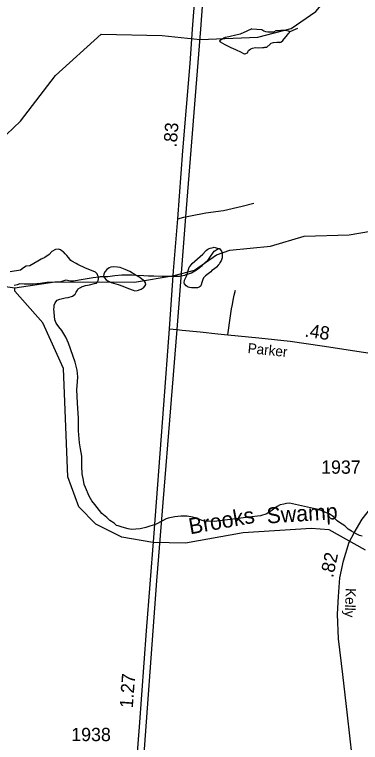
# Model space of a CAD drawing. Extents: x 2206922 to 2357709, y 510027 to 673830.
# Drawn here: x 2285056 to 2288307, y 540656 to 547499 of the extents above; entities that cross this region are included whole.
import ezdxf

# ---------------------------------------------------------------- set-up
doc = ezdxf.new("R2010")
doc.units = 0
for name, color, linetype in [('Exist Hydrographic Creek Single Shore', 7, 'Continuous'), ('Exist Hydrographic Creek Single Shore Label', 7, 'Continuous'), ('Exist Hydrographic Misc Water Feature', 7, 'Continuous'), ('Exist Railroad Mainline', 7, 'Continuous'), ('Exist Road Non-System Type 51', 7, 'Continuous'), ('Exist Road Secondary Mileage Hundredths English Label', 7, 'Continuous'), ('Exist Road Secondary Type 51 Attributed', 7, 'Continuous'), ('Exist Road Secondary Type 51 Label', 7, 'Continuous'), ('Exist Road Secondary Type 51 Number Label', 7, 'Continuous')]:
    doc.layers.add(name, color=color, linetype=linetype)

msp = doc.modelspace()

# ---------------------------------------------------------------- linework, layer by layer
at = {"layer": 'Exist Hydrographic Creek Single Shore'}
for points in [[(2283219.9, 544774.8), (2283520.9, 544650.7), (2284085.8, 544741), (2284633.9, 544920.2), (2284874.9, 544954.7), (2285059, 544931.3)], [(2288355, 542464.3), (2288012, 542654.8), (2287845, 542668), (2287204, 542628.5), (2286663.9, 542531.1), (2286354.9, 542537.3), (2286064, 542585.8), (2285821, 542708.8), (2285661, 542872.7), (2285557.9, 543153.6), (2285515.9, 544171.1), (2285319.8, 544601.4), (2285059, 544898.5), (2285059, 544931.3)]]:
    msp.add_lwpolyline(points, dxfattribs=at)
at = {"layer": 'Exist Hydrographic Misc Water Feature'}
for points in [[(2287657, 547368), (2287888.9, 547527.3), (2288112, 547798.3), (2288553.9, 548576.5), (2288759, 548877.4), (2288832, 549128.4), (2289086, 549572.5), (2289357.9, 549858.9)], [(2285059, 544931.3), (2285433, 544986), (2286182.9, 544984), (2286556.9, 545045.4), (2286748, 545097.3), (2286954.9, 545240.7), (2287079, 545284.1), (2287462, 545322.3), (2287778, 545417.6), (2288202, 545428.6), (2288402, 545464), (2288749.9, 545607.9), (2288998, 545819.3), (2289176, 546386.4), (2289299.9, 546521.6), (2289672.1, 546809.3), (2289769.9, 547017.1), (2289834, 547235.6), (2290015.9, 547395.9)], [(2283219.9, 544774.8), (2283333.9, 545031.7), (2283556, 545342), (2283836.9, 545595.5), (2284216.8, 545840.3), (2284714.9, 546122.1), (2285110.9, 546497.9), (2285440, 546927.4), (2285869, 547315.6), (2286443.9, 547304), (2286801.9, 547264), (2287343.9, 547285.8), (2287657, 547368)], [(2287286.1, 547366.6), (2287240.3, 547342.3), (2287176.6, 547313.8), (2287122.6, 547301.2), (2287094.8, 547294.9), (2287070.8, 547290.8), (2287034.9, 547282.4), (2287022.8, 547276.1), (2287004.9, 547266.2), (2286991.2, 547259.8), (2286983.4, 547253.7), (2286989.4, 547243.9), (2287031.6, 547216.4), (2287089.4, 547189), (2287132.1, 547171.3), (2287186.4, 547145.7), (2287208.4, 547131.8), (2287218.2, 547130.3), (2287224.1, 547130.2), (2287230.1, 547132.2), (2287244, 547140.2), (2287250, 547150.3), (2287255.9, 547162.4), (2287277.9, 547176.5), (2287291.6, 547185), (2287322, 547188.9), (2287345.5, 547185.3), (2287385.3, 547189.5), (2287401.5, 547189.9), (2287409.5, 547191.9), (2287427.3, 547192), (2287457.1, 547222.4), (2287469.2, 547230.4), (2287488.9, 547236.7), (2287522.7, 547239), (2287545, 547239.3), (2287551, 547237.1), (2287558.8, 547241.2), (2287578.7, 547255.7), (2287620.1, 547307.8), (2287630.1, 547320), (2287636.3, 547328.1), (2287640.4, 547329.9), (2287641.8, 547335.8)], [(2287286.1, 547366.6), (2287380, 547359.4), (2287399.9, 547347.9), (2287414, 547341.7), (2287436, 547338), (2287462.4, 547338), (2287478.2, 547338.5), (2287492.1, 547338.5), (2287513.9, 547349), (2287537.7, 547349), (2287560.2, 547351.3), (2287584, 547353.4), (2287605.7, 547351.7), (2287636.1, 547341.9), (2287641.8, 547335.8)], [(2287641.8, 547335.8), (2287675.9, 547352.1), (2287697.8, 547360.6), (2287719.8, 547370.6)], [(2285848.7, 545030.5), (2285842.7, 545038.3), (2285830.6, 545062.4), (2285816.3, 545078.4), (2285761.9, 545099.5), (2285721.9, 545115.2), (2285649.8, 545150.5), (2285633.6, 545160.6), (2285593.4, 545180), (2285583.3, 545188.1), (2285563.2, 545215.8), (2285547, 545233.6), (2285530.4, 545251.5), (2285514.6, 545269.3), (2285504.2, 545275), (2285486.1, 545289.1), (2285468.5, 545292.9), (2285440.4, 545290.6), (2285406.8, 545272.2), (2285380.9, 545244.1), (2285341.4, 545215.6), (2285307.1, 545199.2), (2285275.7, 545181.3), (2285237.4, 545158.6), (2285200.1, 545138.3), (2285166.2, 545134.1), (2285138.4, 545119.6), (2285110.5, 545097.5), (2285012.9, 545080.6)], [(2286971.5, 545300.9), (2286981.4, 545299), (2286989.4, 545290.9), (2286999.6, 545275.2), (2287003.9, 545265.2), (2287008, 545247.2), (2287006.4, 545211.3), (2286998.6, 545184.9), (2286986.5, 545168.9), (2286980.7, 545155.2), (2286971.1, 545144.9), (2286954.9, 545125), (2286935.2, 545110.5), (2286909.6, 545092.5), (2286899.3, 545082.3), (2286852, 545042), (2286832.3, 545025.9), (2286824.1, 545009.7), (2286814.7, 544981.5), (2286810.6, 544959.4), (2286805.2, 544947.6), (2286801.1, 544943.4), (2286790.9, 544935.2), (2286774.9, 544931.1), (2286719.1, 544930.6), (2286698.8, 544934.5), (2286686.9, 544936.3), (2286668.7, 544950.4), (2286652.7, 544968.2), (2286650.6, 544976.2), (2286652.7, 545003.9), (2286672.1, 545040.2), (2286677.7, 545058.1)], [(2286677.7, 545058.1), (2286697.4, 545124.5), (2286705.4, 545134.6), (2286724.6, 545158.4), (2286825.7, 545247.4), (2286849.7, 545273.8), (2286861.4, 545285.9), (2286871.7, 545294), (2286885.6, 545300.1), (2286895.6, 545302.2), (2286911.6, 545306.3), (2286921.3, 545308.5), (2286931.3, 545312.6), (2286961.5, 545304.8), (2286971.5, 545300.9)], [(2286677.7, 545058.1), (2286682, 545060.3), (2286717.7, 545070.7), (2286767.3, 545100.9), (2286820.8, 545141.5), (2286840.7, 545163.7), (2286876.4, 545194), (2286886.4, 545206.3), (2286933.6, 545274.6), (2286971.5, 545300.9)], [(2286199.9, 545047.7), (2286137.8, 545085.1), (2286093.9, 545102.6), (2286049.6, 545120.2), (2286021.9, 545124), (2285985.4, 545127.9), (2285961.8, 545123.3), (2285943.8, 545117.5), (2285923.9, 545103.1), (2285907.9, 545083.2), (2285894.4, 545062.9), (2285892.1, 545036.9), (2285894.4, 545032.9)], [(2286199.9, 545047.7), (2286162, 545049.4), (2286064.6, 545048.6), (2285998.3, 545044), (2285932.7, 545033.2), (2285894.4, 545032.9)], [(2285894.4, 545032.9), (2285900.9, 545023), (2285917.1, 545005.2), (2285932.7, 544997.1), (2285962.9, 544981.6), (2286030.9, 544962.1), (2286073.2, 544946.8), (2286125.7, 544925.1), (2286171.6, 544907.6), (2286187.6, 544901.6), (2286207.5, 544903.8), (2286221.8, 544908.2), (2286225.5, 544910), (2286247.3, 544918.1), (2286255.7, 544922.5), (2286267.2, 544930.5), (2286281.1, 544944.7), (2286289.1, 544962.5), (2286285, 544978.6), (2286276.6, 544994.4), (2286224.5, 545033.9), (2286199.9, 545047.7)], [(2286677.7, 545058.1), (2286652, 545046.1), (2286605.9, 545035.6), (2286444.1, 545038.1), (2286366, 545039.3), (2286332, 545039.2), (2286316.2, 545038.7), (2286272.1, 545044.5), (2286199.9, 545047.7)], [(2285848.7, 545030.5), (2285794.7, 545024), (2285699, 545007.2), (2285609.2, 544994.3), (2285581.1, 544994.1), (2285539, 545001.7), (2285519.1, 544997.4), (2285489, 544987.3), (2285433.4, 544982.7), (2285359.4, 544980.1), (2285299.3, 544971.3), (2285231.4, 544964.9), (2285145.9, 544966), (2285103.7, 544967.5), (2285079.7, 544959.3), (2285052, 544951)], [(2285653.4, 544920.8), (2285675.4, 544934.9), (2285685.8, 544941.1), (2285703.5, 544947.3), (2285721.5, 544953.5), (2285759.5, 544959.6), (2285807, 544970.3), (2285825.3, 544974.4), (2285835.3, 544986.2), (2285841.1, 545000.4), (2285844.6, 545014.4), (2285844.8, 545020.5), (2285848.7, 545030.5)], [(2285894.4, 545032.9), (2285860.7, 545032.7), (2285848.7, 545030.5)], [(2288322, 542597.2), (2288299.8, 542602.9), (2288266, 542616.5), (2288221.7, 542641.8), (2288193.2, 542661.6), (2288159, 542693.5), (2288111.2, 542725), (2288088.6, 542740.6), (2288054.2, 542776.6), (2288040.7, 542786.3), (2288014.2, 542804.1), (2287988.2, 542815.7), (2287922.1, 542843.1), (2287641.6, 542904.4), (2287613.5, 542902.1), (2287587.7, 542897.9), (2287553.7, 542889.7), (2287525.8, 542875.2), (2287476.4, 542840.9), (2287428.4, 542806.3), (2287368.5, 542786.2), (2287259.2, 542775.1), (2286931.3, 542734), (2286841.3, 542737), (2286819.4, 542742.8), (2286757.2, 542768.4), (2286728.9, 542773.8), (2286679.1, 542783.4), (2286619.4, 542785.1), (2286561.4, 542778.4), (2286499.3, 542765.8), (2286479.8, 542757.8), (2286439.4, 542735.5), (2286386.1, 542708.7), (2286288.3, 542678), (2286235, 542663.4), (2286156.4, 542656.9), (2286124.7, 542664.5), (2286066.4, 542679.8), (2286030.5, 542691.7), (2286014.5, 542697.4), (2285992.2, 542717.3), (2285950.2, 542742.7), (2285921.7, 542772.6), (2285877.2, 542810.1), (2285808.7, 542893.4), (2285782.4, 542927), (2285758.2, 542970.7), (2285723.4, 543052.2), (2285710.9, 543082.5), (2285704.7, 543122.3), (2285692.2, 543182.2), (2285687.5, 543253.9), (2285686.7, 543347.7), (2285676.2, 543417.8), (2285667.2, 543473.5), (2285658.2, 543585.5), (2285657.3, 543705.3), (2285645.9, 543845.3), (2285640.7, 543973), (2285645.9, 544045.2), (2285651.2, 544095.1), (2285645, 544154.9), (2285623.9, 544233), (2285562.6, 544410.2), (2285538.2, 544465.7), (2285499.4, 544529.5), (2285471.2, 544563.4), (2285447, 544599.1), (2285434.4, 544628.9), (2285425.8, 544732.9), (2285427.9, 544744.7), (2285429.3, 544768.8), (2285437.3, 544788.7), (2285442.9, 544798.8), (2285457, 544812.9), (2285482.6, 544823.3), (2285530.4, 544837.5), (2285558.9, 544839.7), (2285600.3, 544852.1), (2285624.3, 544870.4), (2285634.2, 544888.4), (2285648.1, 544908.6), (2285653.4, 544920.8)]]:
    msp.add_lwpolyline(points, dxfattribs=at)
at = {"layer": 'Exist Railroad Mainline'}
for points in [[(2287049.9, 550746.7), (2287020.5, 550254.4), (2286989, 549862.3), (2286956.1, 549452.2), (2286897.6, 548654.1), (2286888.4, 548524.4), (2286802.1, 547361.9), (2286663.8, 545597.4), (2286580.8, 544539.5), (2286580.7, 544537.9)], [(2286580.7, 544537.9), (2286389.1, 542174.9), (2286249, 540252.9), (2286173.2, 539212.7), (2286164.8, 539042.7), (2286150.3, 538878.7), (2286139.6, 538746.5), (2286122.9, 538602.5), (2286102.5, 538442.4), (2286060.2, 538248.1), (2286027.6, 538099.8), (2285996.8, 537977.7), (2285970.5, 537863.7)]]:
    msp.add_lwpolyline(points, dxfattribs=at)
at = {"layer": 'Exist Road Non-System Type 51'}
for points in [[(2286663.8, 545597.4), (2286710.7, 545608.1), (2286852.4, 545635.4), (2287020.1, 545657), (2287195.5, 545698.7), (2287305.2, 545725.6)], [(2286590.9, 545580), (2286646.8, 545593.5), (2286663.8, 545597.4)], [(2287059.7, 544487), (2287085.4, 544666.7), (2287096.6, 544734), (2287104.6, 544774.1), (2287111, 544814.2), (2287120.6, 544860.7), (2287131.9, 544908.8)]]:
    msp.add_lwpolyline(points, dxfattribs=at)
at = {"layer": 'Exist Road Secondary Type 51 Attributed'}
msp.add_line((2286512.3, 544544), (2286580.7, 544537.9), dxfattribs=at)
for points in [[(2286512.3, 544544), (2286550.8, 545090.9), (2286590.9, 545580), (2286639, 546219.1), (2286705.3, 547039.2), (2286728.1, 547361.2), (2286818.8, 548533.6), (2286843.2, 548913.5)], [(2286364.9, 542581.7), (2286390.5, 542914.5), (2286457.8, 543831.9), (2286512.3, 544544)], [(2286580.7, 544537.9), (2286630.1, 544533.6), (2286800.8, 544515.5), (2286965.1, 544496.7), (2287059.7, 544487), (2287351.4, 544459.8), (2287648, 544429.3), (2287946.1, 544384.4), (2288335.6, 544325.1), (2288643.4, 544278.6), (2288810.1, 544251.3), (2288947.9, 544232), (2289075, 544218.8)], [(2288230, 540524.1), (2288185.2, 540913.8), (2288140.5, 541294), (2288100.2, 541630.7), (2288091.2, 541861.2), (2288099.5, 542029.1), (2288114, 542203.2), (2288148.4, 542363.4), (2288202.8, 542539.9), (2288247.9, 542628.3), (2288322.7, 542754.7), (2288431.3, 542889.7), (2288565.8, 543052.9), (2288630.8, 543145.6), (2288697.7, 543260), (2288754.6, 543384.6), (2288828.5, 543591.2), (2289035.5, 544120.8), (2289075, 544218.8)], [(2285885.9, 537843.6), (2285892, 537864.5), (2285940.5, 538047.1), (2285969.8, 538169.2), (2286002.8, 538338.3), (2286038.4, 538543.1), (2286074, 538760.6), (2286109.7, 539166.2), (2286154.9, 539866.2), (2286187.4, 540252.9), (2286190.1, 540285.9), (2286228.6, 540803.9), (2286297.5, 541706.9), (2286364.9, 542581.7)]]:
    msp.add_lwpolyline(points, dxfattribs=at)

# ---------------------------------------------------------------- texts
at = {"layer": 'Exist Hydrographic Creek Single Shore Label'}
for s, rotation, p in [('Swamp', 3.52837, (2287429.3, 542714.7)), ('Brooks', 10.21729, (2286706.6, 542612.1))]:
    msp.add_text(s, height=150, rotation=rotation, dxfattribs=at).set_placement(p)
at = {"layer": 'Exist Road Secondary Mileage Hundredths English Label'}
for s, rotation, p in [('.83', 85.37786, (2286578.7, 546248.6)), ('.48', 351.43444, (2287778.4, 544472.9)), ('.82', 77.88096, (2288049.5, 542200.5)), ('1.27', 85.77141, (2286167.1, 540975.8))]:
    msp.add_text(s, height=125, rotation=rotation, dxfattribs=at).set_placement(p)
at = {"layer": 'Exist Road Secondary Type 51 Label'}
for s, rotation, p in [('Parker', 354.11115, (2287243.6, 544317.6)), ('Kelly', 267.66032, (2288170.1, 542108.9))]:
    msp.add_text(s, height=95, rotation=rotation, dxfattribs=at).set_placement(p)
at = {"layer": 'Exist Road Secondary Type 51 Number Label'}
for s, p in [('1937', (2287937.7, 543182.6)), ('1938', (2285588.9, 540668.7))]:
    msp.add_text(s, height=125, dxfattribs=at).set_placement(p)

doc.saveas('drawing.dxf')
